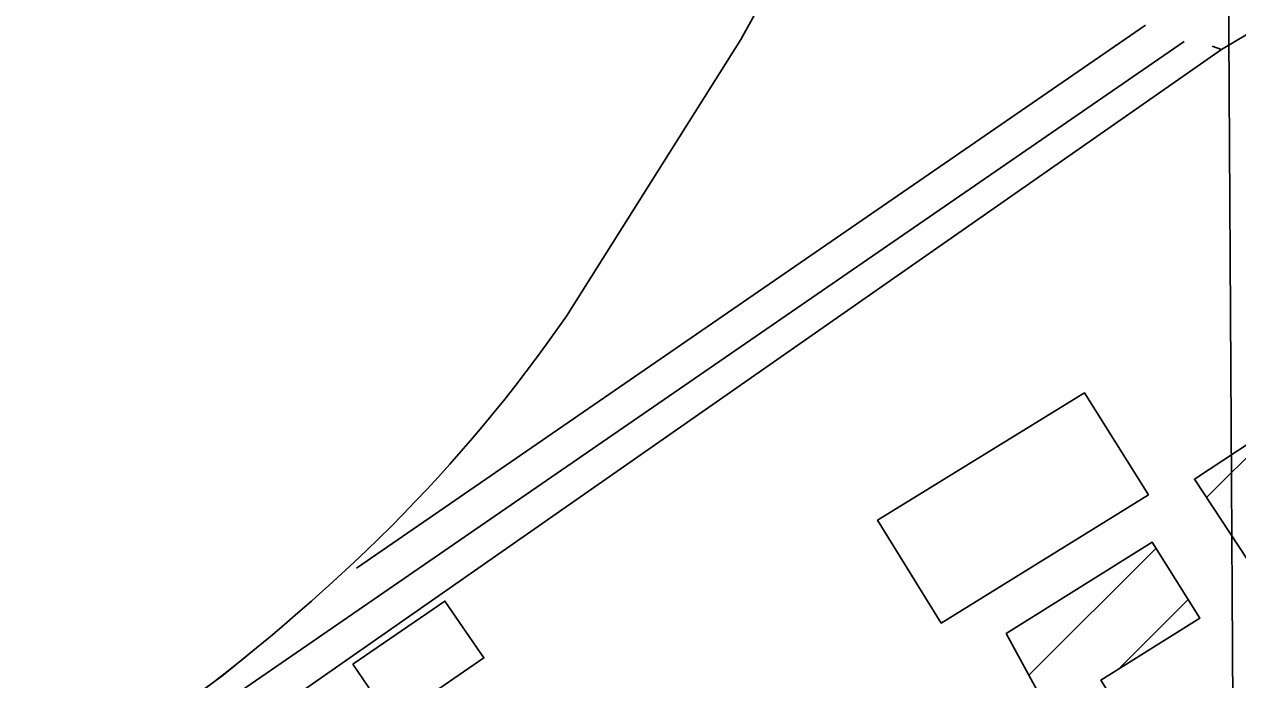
# Model space of a CAD drawing. Extents: x 3477039 to 3515015, y 546746 to 572297.
# Drawn here: x 3485963 to 3486477, y 564317 to 564594 of the extents above; entities that cross this region are included whole.
import ezdxf

# ---------------------------------------------------------------- set-up
doc = ezdxf.new("R2010")
doc.units = 0
for name, color, linetype in [('V-BLDG-OTLN', 7, 'Continuous'), ('V-GRID-MAJR', 7, 'Continuous'), ('V-ROAD-CNTR', 7, 'Continuous')]:
    doc.layers.add(name, color=color, linetype=linetype)

msp = doc.modelspace()

# ---------------------------------------------------------------- linework, layer by layer
at = {"layer": 'V-BLDG-OTLN'}
for p, q in [((3486463.45, 564393.78), (3486496.3, 564426.63)), ((3486388.22, 564318.55), (3486442.02, 564372.35)), ((3486426.33, 564321.3), (3486455.62, 564350.6))]:
    msp.add_line(p, q, dxfattribs=at)
for points in [[(3486438.9, 564394.92), (3486351.09, 564340.61), (3486324.13, 564384.22), (3486411.7, 564438.22)], [(3486101.81, 564323.18), (3486140.91, 564349.95), (3486157.38, 564325.89), (3486134.15, 564309.98), (3486145.27, 564293.73), (3486129.41, 564282.87)]]:
    msp.add_lwpolyline(points, close=True, dxfattribs=at)
for points in [[(3486503.5, 564333), (3486458.26, 564401.65), (3486500.6, 564429.45)], [(3486484.56, 564008.15), (3486458.23, 564048.18), (3486416.01, 564021), (3486402.48, 564042.11), (3486443.82, 564069.71), (3486334.25, 564265.23), (3486397.65, 564301.21), (3486378.63, 564336.2), (3486440.43, 564374.88), (3486460.55, 564342.72), (3486418.66, 564316.51), (3486443.11, 564277.45), (3486459.95, 564288.43), (3486499.82, 564228.65)]]:
    msp.add_lwpolyline(points, dxfattribs=at)
at = {"layer": 'V-GRID-MAJR'}
for points in [[(3486543.57, 552138.78), (3486509.2, 558197.81), (3486474.82, 564258.78), (3486440.44, 570319.76), (3486440.43, 570321.68)], [(3481202.02, 564229.25), (3486474.82, 564258.78), (3491747.62, 564289.07), (3497020.42, 564320.13), (3502293.21, 564351.96), (3507565.99, 564384.55), (3512838.77, 564417.92)]]:
    msp.add_spline(points, degree=3, dxfattribs=at)
at = {"layer": 'V-ROAD-CNTR'}
for points in [[(3486465.78, 564584.96), (3486469.74, 564583.59), (3486835.13, 564800.96), (3486969.15, 564887.74)], [(3486273.79, 564601.43), (3486269.75, 564594.14), (3486266.16, 564587.8)], [(3486273.79, 564601.43), (3486269.75, 564594.14), (3486266.16, 564587.8)], [(3486437.56, 564593.85), (3486103.49, 564363.92)], [(3486453.91, 564586.9), (3486054.27, 564311.82)], [(3486266.16, 564587.8), (3486192.37, 564470.6)], [(3486266.16, 564587.8), (3486192.37, 564470.6)], [(3486469.74, 564583.59), (3486062.77, 564299.47)], [(3486192.37, 564470.6), (3486188.2, 564464.66), (3486183.96, 564458.77), (3486179.65, 564452.93), (3486175.29, 564447.13), (3486170.85, 564441.38), (3486166.36, 564435.68), (3486161.8, 564430.03), (3486157.18, 564424.43), (3486152.5, 564418.89), (3486147.76, 564413.39), (3486142.96, 564407.95), (3486138.1, 564402.56), (3486133.18, 564397.22), (3486128.2, 564391.94), (3486123.16, 564386.72), (3486118.06, 564381.55), (3486112.91, 564376.43), (3486107.71, 564371.38), (3486102.44, 564366.38), (3486097.13, 564361.44), (3486091.75, 564356.55), (3486086.33, 564351.73), (3486084.34, 564349.99)], [(3486192.37, 564470.6), (3486188.2, 564464.66), (3486183.96, 564458.77), (3486179.65, 564452.93), (3486175.29, 564447.13), (3486170.85, 564441.38), (3486166.36, 564435.68), (3486161.8, 564430.03), (3486157.18, 564424.43), (3486152.5, 564418.89), (3486147.76, 564413.39), (3486142.96, 564407.95), (3486138.09, 564402.56), (3486133.17, 564397.22), (3486128.2, 564391.94), (3486123.16, 564386.72), (3486118.06, 564381.55), (3486112.91, 564376.43), (3486107.71, 564371.38), (3486102.44, 564366.38), (3486097.13, 564361.44), (3486091.75, 564356.55), (3486086.33, 564351.73), (3486084.34, 564349.99)], [(3486084.34, 564349.99), (3486078.62, 564344.93), (3486072.85, 564339.93), (3486067.03, 564334.99), (3486061.15, 564330.11), (3486055.23, 564325.29), (3486049.25, 564320.54), (3486043.23, 564315.84), (3486037.15, 564311.21), (3486031.03, 564306.65), (3486024.86, 564302.15), (3486018.64, 564297.71), (3486012.38, 564293.34), (3486006.07, 564289.03), (3485999.72, 564284.8), (3485993.32, 564280.62), (3485986.88, 564276.52), (3485980.4, 564272.48), (3485973.88, 564268.51), (3485967.31, 564264.61), (3485962.73, 564261.95)], [(3486084.34, 564349.99), (3486078.62, 564344.93), (3486072.85, 564339.93), (3486067.03, 564334.99), (3486061.15, 564330.11), (3486046.96, 564318.56)], [(3486046.96, 564318.56), (3486012.38, 564293.34), (3486006.07, 564289.03), (3485999.72, 564284.8), (3485993.32, 564280.63), (3485986.88, 564276.52), (3485980.4, 564272.48), (3485973.88, 564268.51), (3485967.31, 564264.61), (3485962.73, 564261.95)]]:
    msp.add_lwpolyline(points, dxfattribs=at)

doc.saveas('drawing.dxf')
